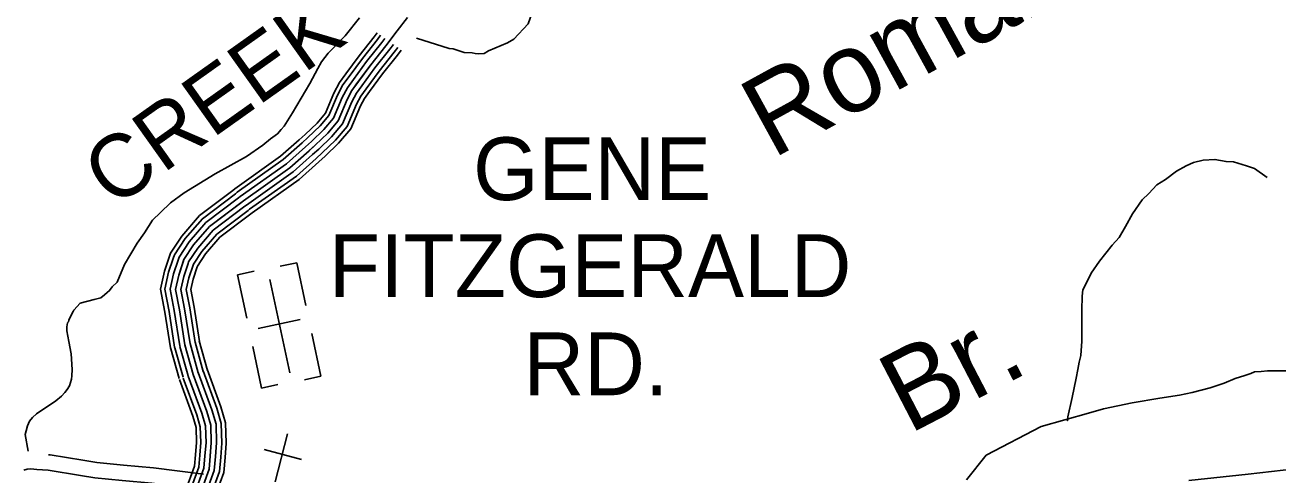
# Model space of a CAD drawing. Extents: x 1551132 to 1791609, y 378168 to 563823.
# Drawn here: x 1647535 to 1654916, y 502140 to 504791 of the extents above; entities that cross this region are included whole.
import ezdxf

# ---------------------------------------------------------------- set-up
doc = ezdxf.new("R2010")
doc.units = 0
for name, color, linetype in [('DESIGN - DRAINAGE - Bridges and Cross Drains Size Text', 7, 'Continuous'), ('DESIGN - ROW - Right-of-Way and Easement Labels', 7, 'Continuous'), ('DESIGN - TRANSPORTATION - Text', 7, 'Continuous'), ('DESIGN - UTILITIES - Cable (Underground) with Text', 7, 'Continuous'), ('SURVEY - CONTOURS - Index with Text', 7, 'Continuous'), ('SURVEY - PROPERTY - Owners', 7, 'Continuous')]:
    doc.layers.add(name, color=color, linetype=linetype)

msp = doc.modelspace()

# ---------------------------------------------------------------- linework, layer by layer
at = {"layer": 'DESIGN - TRANSPORTATION - Text'}
for points in [[(1649841.364, 504713.628), (1650033.743, 504653.851), (1650057.151, 504650.143), (1650122.791, 504629.134), (1650168.748, 504628.434), (1650186.673, 504624.159), (1650208.622, 504621.826), (1650240.621, 504623.342), (1650264.837, 504638.993), (1650377.493, 504687.327), (1650414.284, 504708.578), (1650498.249, 504797.764), (1650608.388, 505112.53), (1650698.852, 505226.633), (1650780.484, 505304.168)], [(1647823.011, 503110.352), (1647859.635, 503152.778), (1647941.891, 503173.554), (1647982.007, 503182.954), (1648002.257, 503200.663), (1648018.456, 503214.438), (1648032.623, 503226.23), (1648048.947, 503248.006), (1648077.338, 503275.598), (1648120.904, 503381.034), (1648194.744, 503506.037), (1648237.643, 503567.447), (1648284.717, 503640.799), (1648333.366, 503686.1), (1648392.189, 503743.269), (1648473.029, 503802.095), (1648654.617, 503915.456), (1648840.021, 504016.743), (1648934.96, 504083.369), (1648981.501, 504120.695), (1649021.916, 504150.113), (1649044.283, 504175.797), (1649060.574, 504195.572), (1649109.739, 504274.899), (1649212.279, 504447.512), (1649259.569, 504534.873), (1649282.152, 504574.565), (1649320.901, 504626.025), (1649420.382, 504728.62), (1649505.905, 504833.422)], [(1653678.547, 502469.997), (1653676.398, 502458.963), (1653678.672, 502482.955), (1653703.947, 502596.742), (1653727.23, 502710.553), (1653737.788, 502760.463), (1653746.279, 502804.397), (1653754.729, 502844.323), (1653761.679, 502928.309), (1653761.754, 503110.438), (1653762.713, 503194.491), (1653767.121, 503230.467), (1653785.495, 503264.276), (1653816.22, 503329.961), (1653864.977, 503399.438), (1653940, 503494.632), (1653980.491, 503540.191), (1654019.19, 503603.785), (1654060.014, 503679.362), (1654116.904, 503760.755), (1654155.304, 503798.331), (1654203.852, 503849.799), (1654254.176, 503881.234), (1654318.683, 503930.518), (1654374.999, 503961.877), (1654419.189, 503981.378), (1654475.305, 503994.728), (1654545.311, 503999.912), (1654611.118, 503987.137), (1654655.05, 503984.62), (1654730.732, 503961.711), (1654778.514, 503945.144), (1654853.854, 503892.218)], [(1647553.083, 502280.389), (1647535.709, 502378.708), (1647542, 502400.642), (1647549.383, 502429.201), (1647560.725, 502456.426), (1647577.783, 502478.344), (1647601.282, 502499.911), (1647716.213, 502576.396), (1647748.554, 502603.98), (1647768.828, 502625.723), (1647783.061, 502643.54), (1647797.336, 502665.365), (1647807.861, 502705.25), (1647810.103, 502723.234), (1647812.611, 502761.234), (1647805.844, 502853.404), (1647792.82, 502925.639), (1647781.687, 502989.84), (1647779.978, 503011.883), (1647784.295, 503035.842), (1647790.37, 503041.767), (1647792.503, 503051.742), (1647800.736, 503069.651), (1647819.169, 503103.427), (1647823.011, 503110.352)], [(1653196.517, 502256.399), (1653522.151, 502425.546), (1653801.078, 502504.823), (1653889.059, 502530.523), (1654057.322, 502564.574), (1654221.518, 502592.675), (1654335.624, 502609.351), (1654411.764, 502626.476), (1654517.986, 502653.244), (1654600.234, 502680.303), (1654664.499, 502707.57), (1654720.673, 502726.929), (1654756.781, 502738.513), (1654778.88, 502748.263), (1654816.862, 502749.821), (1654854.878, 502753.371), (1654966.801, 502754.063)], [(1653080.953, 502111.646), (1653196.517, 502256.399)]]:
    msp.add_lwpolyline(points, dxfattribs=at)
at = {"layer": 'DESIGN - UTILITIES - Cable (Underground) with Text'}
for p, q in [((1649135.957, 503390.192), (1649038.313, 503369.507)), ((1649189.244, 503138.986), (1649135.823, 503390.142)), ((1648786.541, 503320.044), (1648840.753, 503064.889)), ((1648884.051, 503340.688), (1648787.158, 503320.044)), ((1649155.802, 503055.867), (1648907.681, 503003.155)), ((1649277.909, 502721.994), (1649224.222, 502974.425)), ((1648876.306, 502897.636), (1648928.585, 502651.631)), ((1649277.734, 502721.811), (1649180.399, 502701.093)), ((1648928.718, 502651.631), (1649024.77, 502672.132)), ((1649163.165, 502231.148), (1648942.81, 502290.103))]:
    msp.add_line(p, q, dxfattribs=at)
for points in [[(1648977.504, 503291.671), (1649094.646, 502740.993)], [(1649080.661, 502381.449), (1649007.931, 502100.242)]]:
    msp.add_lwpolyline(points, dxfattribs=at)
at = {"layer": 'SURVEY - CONTOURS - Index with Text'}
for points in [[(1649787.632, 504835.948), (1649727.017, 504756.287), (1649660.335, 504668.651), (1649571.47, 504557.157), (1649460.298, 504405.77), (1649431.882, 504351.91), (1649378.9, 504226.148), (1649318.351, 504154.488), (1649243.794, 504082.928), (1649094.756, 503949.824), (1648821.246, 503755.511), (1648622.076, 503604.732), (1648527.228, 503495.279), (1648470.562, 503409.585), (1648439.855, 503317.699), (1648421.205, 503233.739), (1648444.271, 503113.461), (1648476.679, 502907.022), (1648525.327, 502732.509)], [(1649609.861, 504745.52), (1649591.92, 504721.944), (1649502.589, 504609.867), (1649424.457, 504503.455)], [(1649629.852, 504730.978), (1649611.419, 504706.752), (1649522.222, 504594.841), (1649444.373, 504488.83)], [(1649654.977, 504712.803), (1649635.877, 504687.702), (1649546.846, 504575.999), (1649469.364, 504470.48)], [(1649680.06, 504694.569), (1649660.335, 504668.651), (1649571.47, 504557.157), (1649494.347, 504452.129)], [(1649705.176, 504676.393), (1649684.793, 504649.601), (1649596.095, 504538.315), (1649519.33, 504433.779)], [(1649730.258, 504658.16), (1649709.25, 504630.551), (1649620.719, 504519.473), (1649544.321, 504415.428)], [(1649751.074, 504643.051), (1649729.542, 504614.75), (1649641.144, 504503.839), (1649565.045, 504400.211)], [(1649424.465, 504503.48), (1649386.6, 504451.921), (1649353.434, 504389.044), (1649304.126, 504272.008), (1649255.036, 504213.914), (1649184.879, 504146.571), (1649150.28, 504115.679)], [(1649444.382, 504488.847), (1649407.607, 504438.77), (1649375.792, 504378.46), (1649325.434, 504258.941), (1649273.086, 504196.981), (1649201.67, 504128.437), (1649166.738, 504097.245)], [(1649469.373, 504470.496), (1649433.957, 504422.27), (1649403.841, 504365.185), (1649352.167, 504242.54), (1649295.718, 504175.73), (1649222.728, 504105.678), (1649187.379, 504074.119)], [(1649494.355, 504452.146), (1649460.298, 504405.77), (1649431.882, 504351.91), (1649378.9, 504226.148), (1649318.351, 504154.488), (1649243.794, 504082.928), (1649208.029, 504050.994)], [(1649519.338, 504433.795), (1649486.639, 504389.269), (1649459.923, 504338.634), (1649405.632, 504209.756), (1649340.984, 504133.246), (1649264.861, 504060.177), (1649228.678, 504027.868)], [(1649544.329, 504415.445), (1649512.988, 504372.769), (1649487.972, 504325.359), (1649432.365, 504193.356), (1649363.617, 504111.995), (1649285.918, 504037.418), (1649249.319, 504004.742)], [(1649565.054, 504400.219), (1649534.846, 504359.085), (1649511.238, 504314.342), (1649454.54, 504179.755), (1649382.391, 504094.37), (1649303.393, 504018.543), (1649266.444, 503985.559)], [(1649150.288, 504115.679), (1649040.599, 504017.726), (1648769.956, 503825.446), (1648758.872, 503817.054)], [(1649166.746, 504097.245), (1649056.032, 503998.367), (1648784.58, 503805.512), (1648773.789, 503797.345)], [(1649187.396, 504074.128), (1649075.398, 503974.1), (1648802.913, 503780.511), (1648792.497, 503772.628)], [(1649208.045, 504051.002), (1649094.756, 503949.824), (1648821.246, 503755.511), (1648811.204, 503747.911)], [(1649228.695, 504027.876), (1649114.114, 503925.549), (1648839.579, 503730.51), (1648829.912, 503723.193)], [(1649249.344, 504004.759), (1649133.48, 503901.281), (1648857.912, 503705.509), (1648848.62, 503698.476)], [(1649266.469, 503985.575), (1649149.538, 503881.139), (1648873.128, 503684.767), (1648864.137, 503677.967)], [(1648758.872, 503817.062), (1648562.494, 503668.392), (1648458.004, 503547.814), (1648391.939, 503447.911), (1648383.498, 503422.669)], [(1648773.789, 503797.353), (1648579.477, 503650.25), (1648477.737, 503532.838), (1648414.355, 503436.986), (1648406.939, 503414.827)], [(1648792.505, 503772.636), (1648600.776, 503627.491), (1648502.478, 503514.063), (1648442.455, 503423.285), (1648436.338, 503404.993)], [(1648811.213, 503747.919), (1648622.076, 503604.732), (1648527.228, 503495.279), (1648470.562, 503409.585), (1648465.737, 503395.16)], [(1648829.921, 503723.202), (1648643.375, 503581.973), (1648551.977, 503476.495), (1648498.67, 503395.885), (1648495.137, 503385.326)], [(1648848.637, 503698.484), (1648664.675, 503559.214), (1648576.718, 503457.72), (1648526.769, 503382.184), (1648524.536, 503375.492)], [(1648864.153, 503677.984), (1648682.341, 503540.338), (1648597.251, 503442.136), (1648550.085, 503370.817), (1648548.919, 503367.334)], [(1648383.506, 503422.66), (1648356.182, 503340.908), (1648332.665, 503235.03), (1648358.831, 503098.569), (1648391.772, 502888.763), (1648393.289, 502883.213)], [(1648406.947, 503414.827), (1648380.031, 503334.291), (1648357.898, 503234.664), (1648383.189, 503102.81), (1648415.972, 502893.963), (1648417.122, 502889.763)], [(1648436.346, 503405.001), (1648409.939, 503325.999), (1648389.556, 503234.197), (1648413.73, 503108.135), (1648446.321, 502900.497), (1648447.021, 502897.963)], [(1648465.746, 503395.176), (1648439.855, 503317.699), (1648421.205, 503233.739), (1648444.271, 503113.461), (1648476.679, 502907.022), (1648476.912, 502906.172)], [(1648495.145, 503385.351), (1648469.771, 503309.399), (1648452.854, 503233.28), (1648474.812, 503118.786), (1648507.036, 502913.547)], [(1648524.544, 503375.526), (1648499.678, 503301.107), (1648484.512, 503232.814), (1648505.353, 503124.111), (1648537.385, 502920.081)], [(1648548.935, 503367.376), (1648524.494, 503294.224), (1648510.77, 503232.439), (1648530.694, 503128.528), (1648562.568, 502925.489)], [(1648536.636, 502922.839), (1648585.051, 502749.16)], [(1648561.402, 502929.748), (1648609.817, 502756.068)], [(1648393.381, 502882.905), (1648441.796, 502709.225)], [(1648417.188, 502889.538), (1648465.604, 502715.859)], [(1648447.054, 502897.863), (1648495.47, 502724.184)], [(1648476.912, 502906.189), (1648525.327, 502732.509)], [(1648506.77, 502914.514), (1648555.185, 502740.834)], [(1648443.921, 502702.625), (1648523.211, 502486.628), (1648542.677, 502419.801), (1648545.385, 502331.682), (1648539.127, 502257.755)], [(1648467.129, 502711.142), (1648546.702, 502494.353), (1648567.285, 502423.701), (1648570.126, 502331.015), (1648563.751, 502255.672)], [(1648496.228, 502721.826), (1648576.168, 502504.037), (1648598.15, 502428.585), (1648601.167, 502330.182), (1648594.642, 502253.063)], [(1648525.327, 502732.509), (1648605.634, 502513.729), (1648629.016, 502433.476), (1648632.208, 502329.349), (1648619, 502173.278), (1648559.751, 502011.524)], [(1648525.327, 502732.509), (1648605.634, 502513.729), (1648629.016, 502433.476), (1648632.208, 502329.349), (1648625.533, 502250.447)], [(1648554.427, 502743.193), (1648635.1, 502523.42), (1648659.882, 502438.368), (1648663.249, 502328.515), (1648656.424, 502247.83)], [(1648583.526, 502753.876), (1648664.566, 502533.104), (1648690.748, 502443.252), (1648694.29, 502327.682), (1648687.315, 502245.222)], [(1648607.667, 502762.735), (1648689.007, 502541.146), (1648716.348, 502447.31), (1648720.039, 502326.99), (1648712.939, 502243.055)], [(1648539.127, 502257.78), (1648533.577, 502192.187), (1648479.886, 502045.6), (1648371.789, 501824.894)], [(1648563.76, 502255.697), (1648557.926, 502186.795), (1648502.652, 502035.891), (1648393.98, 501814.027)], [(1648594.642, 502253.08), (1648588.459, 502180.037), (1648531.202, 502023.707), (1648421.821, 501800.385)], [(1648625.533, 502250.463), (1648619, 502173.278), (1648559.751, 502011.524), (1648449.662, 501786.751)], [(1648656.424, 502247.847), (1648649.541, 502166.52), (1648588.3, 501999.34), (1648477.503, 501773.118)], [(1648687.307, 502245.23), (1648680.073, 502159.761), (1648616.85, 501987.157), (1648505.344, 501759.476)], [(1648712.931, 502243.063), (1648705.406, 502154.153), (1648640.541, 501977.048), (1648528.435, 501748.167)]]:
    msp.add_lwpolyline(points, dxfattribs=at)
at = {"layer": 'SURVEY - PROPERTY - Owners'}
for points in [[(1647672.997, 502258.288), (1647682.464, 502257.596), (1647874.901, 502226.246), (1647958.099, 502213.437), (1648115.62, 502197.578), (1648292.358, 502181.003), (1648586.659, 502144.569)], [(1647528.284, 502169.111), (1647547.975, 502173.152), (1647568.2, 502175.636), (1647603.94, 502172.377), (1647671.847, 502167.419), (1647860.709, 502136.652), (1647946.649, 502123.418), (1648106.845, 502107.293), (1648282.549, 502090.817), (1648575.509, 502054.542)], [(1654390.514, 502107.996), (1654741.497, 502144.747), (1655016.166, 502176.99)]]:
    msp.add_lwpolyline(points, dxfattribs=at)

# ---------------------------------------------------------------- texts
at = {"layer": 'DESIGN - DRAINAGE - Bridges and Cross Drains Size Text'}
for s, height, rotation, p in [('Romantown', 474.9944, 28.7299528, (1651937.601, 503999.647)), ('Br.', 474.994, 27.4490083, (1652741.453, 502377.244))]:
    msp.add_text(s, height=height, rotation=rotation, dxfattribs=at).set_placement(p)
at = {"layer": 'DESIGN - ROW - Right-of-Way and Easement Labels'}
for s, height, rotation, p in [('CREEK', 369.9976, 35.3920694, (1648054.672, 503706.126)), ('GENE', 369.9913, 0.0000306, (1650174.722, 503759.728)), ('FITZGERALD', 369.9913, 0.0000306, (1649324.492, 503188.113)), ('RD.', 369.9913, 0.0000306, (1650472.081, 502609.857))]:
    msp.add_text(s, height=height, rotation=rotation, dxfattribs=at).set_placement(p)

doc.saveas('drawing.dxf')
